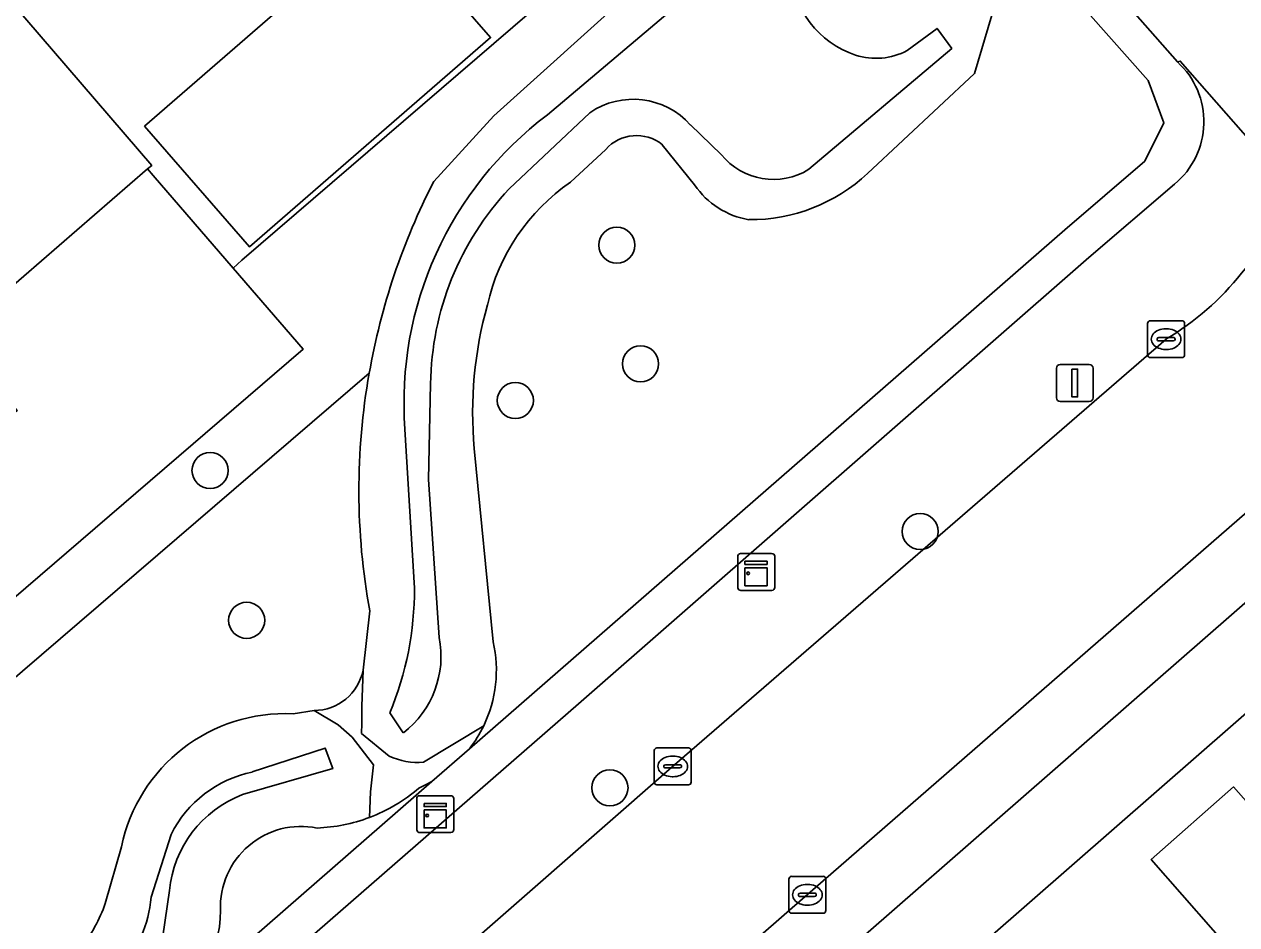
# Model space of a CAD drawing. Extents: x 157320 to 158835, y 386650 to 388491.
# Drawn here: x 157615.11 to 157647.93, y 387821.62 to 387846.02 of the extents above; entities that cross this region are included whole.
import ezdxf

# ---------------------------------------------------------------- set-up
doc = ezdxf.new("R2010")
doc.units = 0
for name, color, linetype in [('IMGEO_Boom', 7, 'Continuous'), ('IMGEO_Erf', 7, 'Continuous'), ('IMGEO_Greppel_droge_sloot', 7, 'Continuous'), ('IMGEO_Groenvoorziening', 7, 'Continuous'), ('IMGEO_Haag', 7, 'Continuous'), ('IMGEO_Hek', 7, 'Continuous'), ('IMGEO_Kast', 7, 'Continuous'), ('IMGEO_Kolk', 7, 'Continuous'), ('IMGEO_Lichtmast', 7, 'Continuous'), ('IMGEO_Muur', 7, 'Continuous'), ('IMGEO_Oever', 7, 'Continuous'), ('IMGEO_Pand', 7, 'Continuous'), ('IMGEO_Pand_vergunning_verleend', 7, 'Continuous'), ('IMGEO_Parkeervlak_open', 7, 'Continuous'), ('IMGEO_Rijbaan_lokaal_open', 7, 'Continuous'), ('IMGEO_Voetpad_open', 7, 'Continuous')]:
    doc.layers.add(name, color=color, linetype=linetype)

msp = doc.modelspace()

# ---------------------------------------------------------------- linework, layer by layer
at = {"layer": 'IMGEO_Boom'}
for centre in [(157631.148, 387840.034), (157631.792, 387836.818), (157628.401, 387835.823), (157620.136, 387833.926), (157639.361, 387832.274), (157621.128, 387829.869), (157630.963, 387825.33)]:
    msp.add_circle(centre, 0.489, dxfattribs=at)
at = {"layer": 'IMGEO_Erf'}
for points in [[(157616.991, 387863.943), (157603.095, 387880.095), (157593.208, 387891.573), (157578.896, 387879.765), (157578.743, 387879.632), (157575.936, 387877.201), (157595.295, 387854.849), (157603.639, 387854.39), (157605.848, 387851.852), (157608.291, 387854.135), (157618.556, 387842.193), (157618.446, 387842.098), (157618.6, 387841.92), (157620.76, 387839.412), (157620.993, 387839.628), (157630.777, 387848.05)], [(157605.715, 387827.686), (157604.318, 387829.32), (157607.511, 387832.049), (157608.908, 387830.415), (157614.913, 387835.549), (157613.17, 387837.532), (157618.446, 387842.098), (157618.556, 387842.193), (157608.291, 387854.135), (157605.848, 387851.852), (157605.067, 387851.122), (157596.855, 387844.061), (157589.563, 387837.724), (157580.333, 387829.811), (157578.719, 387828.427), (157578.968, 387828.137), (157577.358, 387825.231), (157584.734, 387816.824), (157593.063, 387824.027), (157595.086, 387821.686), (157598.315, 387824.477), (157599.855, 387822.676)]]:
    msp.add_lwpolyline(points, close=True, dxfattribs=at)
for points in [[(157652.762, 387831.358), (157646.906, 387826.236), (157630.79, 387812.141), (157631.345, 387811.51), (157633.511, 387813.414), (157635.08, 387811.629), (157632.915, 387809.725), (157637.888, 387804.07), (157635.493, 387801.964), (157628.395, 387810.035), (157617.003, 387800.065), (157607.442, 387791.699)], [(157648.667, 387805.82), (157646.197, 387808.634), (157645.561, 387809.359), (157646.321, 387810.026), (157644.869, 387811.68), (157647.004, 387813.553), (157646.611, 387814.001), (157644.367, 387816.559), (157648.46, 387820.15), (157647.298, 387821.475), (157645.616, 387823.393), (157647.848, 387825.356), (157649.533, 387823.44)]]:
    msp.add_lwpolyline(points, dxfattribs=at)
at = {"layer": 'IMGEO_Greppel_droge_sloot'}
for points in [[(157632.705, 387846.459), (157629.268, 387843.564)], [(157636.35, 387842.089), (157640.217, 387845.361), (157639.821, 387845.904), (157639.007, 387845.303)], [(157628.232, 387841.559), (157630.414, 387843.619)], [(157633.142, 387843.288), (157633.974, 387842.485)], [(157626.337, 387829.404), (157626.052, 387833.687), (157626.109, 387836.276)], [(157625.414, 387835.049), (157625.671, 387830.744)], [(157625.005, 387827.359), (157625.369, 387826.825)], [(157621.016, 387825.146), (157623.46, 387825.851), (157623.249, 387826.408), (157621.281, 387825.76)], [(157619.082, 387824.071), (157618.541, 387822.367)], [(157618.859, 387821.31), (157619.041, 387822.546)]]:
    msp.add_lwpolyline(points, dxfattribs=at)
for centre, radius, start, end in [((157638.419, 387847.62), 2.567, 183.3216, 251.7284), ((157638.167, 387846.897), 1.802, 252.1387, 297.7901), ((157631.591, 387841.908), 2.076, 41.6478, 124.5159), ((157635.138, 387835.777), 9.751, 127.0121, 184.2836), ((157635.387, 387843.635), 1.822, 219.1462, 301.9292), ((157633.982, 387836.18), 7.874, 136.911, 179.303), ((157616.844, 387830.723), 8.827, 337.5999, 0.1385), ((157623.787, 387828.89), 2.602, 307.462, 11.3919), ((157621.928, 387822.641), 3.185, 101.7257, 153.3283), ((157622.108, 387822.266), 3.08, 110.7711, 174.7872), ((157615.257, 387822.65), 3.297, 316.935, 355.0752)]:
    msp.add_arc(centre, radius, start, end, dxfattribs=at)
at = {"layer": 'IMGEO_Groenvoorziening'}
for points in [[(157596.666, 387898.667), (157591.074, 387893.848), (157576.785, 387881.818), (157577.453, 387881.073), (157591.726, 387893.089), (157592.879, 387894.1), (157597.334, 387898.007), (157597.556, 387898.205), (157597.738, 387898.211), (157598.011, 387898.166), (157598.466, 387897.813), (157630.55, 387861.394), (157645.53, 387844.496), (157645.954, 387843.343), (157645.442, 387842.312), (157643.275, 387840.451), (157627.162, 387826.391), (157626.142, 387825.501), (157600.373, 387803.016), (157598.489, 387801.366), (157599.159, 387800.624), (157601.031, 387802.263), (157630.109, 387827.61)], [(157646.328, 387844.995), (157631.299, 387862.056), (157599.154, 387898.545)], [(157627.162, 387826.391), (157643.275, 387840.451), (157645.442, 387842.312), (157645.954, 387843.343), (157645.53, 387844.496), (157630.55, 387861.394), (157598.466, 387897.813)], [(157597.569, 387888.624), (157592.879, 387894.1), (157591.726, 387893.089), (157592.627, 387892.075), (157578.219, 387880.217), (157578.743, 387879.632), (157578.896, 387879.765), (157593.208, 387891.573), (157603.095, 387880.095), (157616.991, 387863.943), (157630.777, 387848.05), (157620.993, 387839.628), (157620.76, 387839.412), (157622.654, 387837.213), (157611.388, 387827.514), (157602.363, 387819.743), (157591.729, 387810.587), (157590.763, 387809.768), (157590.859, 387809.676), (157588.409, 387807.574), (157589.404, 387806.433), (157624.445, 387836.562)], [(157626.192, 387841.757), (157627.818, 387843.533), (157631.62, 387846.97)], [(157639.037, 387846.426), (157640.747, 387846.754), (157641.301, 387846.265), (157640.829, 387844.687), (157637.936, 387841.977)], [(157630.847, 387842.623), (157629.891, 387841.735)], [(157633.256, 387841.663), (157632.381, 387842.752)], [(157630.109, 387827.61), (157643.93, 387839.695), (157646.248, 387841.686)], [(157624.445, 387836.562), (157589.404, 387806.433), (157594.723, 387800.331), (157595.341, 387799.617), (157597.99, 387801.918), (157598.489, 387801.366), (157600.373, 387803.016), (157626.142, 387825.501), (157625.968, 387825.408), (157625.789, 387825.324)], [(157627.289, 387834.525), (157627.803, 387829.284)], [(157624.28, 387828.521), (157624.459, 387830.124)], [(157624.249, 387827.54), (157624.28, 387828.521)], [(157622.387, 387827.337), (157622.957, 387827.426)], [(157622.957, 387827.426), (157623.604, 387827.034), (157623.98, 387826.701), (157624.562, 387825.955), (157624.483, 387825.219), (157624.449, 387824.528)], [(157627.546, 387827.013), (157625.916, 387826.022)], [(157624.988, 387826.191), (157624.235, 387826.803)], [(157625.789, 387825.324), (157625.968, 387825.408), (157626.142, 387825.501), (157627.162, 387826.391)], [(157617.299, 387822.197), (157617.739, 387823.736)]]:
    msp.add_lwpolyline(points, dxfattribs=at)
for centre, radius, start, end in [((157644.85, 387843.375), 2.193, 309.6146, 47.6155), ((157631.681, 387841.895), 1.107, 50.7585, 138.8553), ((157634.765, 387845.36), 4.637, 269.5356, 313.1531), ((157642.483, 387833.387), 18.315, 152.8077, 170.0182), ((157633.003, 387837.215), 5.488, 124.5437, 167.4105), ((157635.086, 387842.906), 2.213, 214.1868, 260.6543), ((157638.035, 387835.495), 10.79, 164.3177, 185.1552), ((157642.471, 387833.382), 18.305, 169.9961, 190.2531), ((157624.403, 387828.519), 3.485, 334.3999, 12.6872), ((157622.953, 387828.777), 1.351, 270.1503, 349.0764), ((157622.953, 387828.777), 1.351, 270.1503, 349.0764), ((157608.749, 387827.466), 15.501, 357.5493, 0.2742), ((157622.171, 387822.816), 4.526, 87.2586, 168.2743), ((157624.35, 387828.557), 3.549, 322.4001, 334.2206), ((157624.35, 387828.557), 3.549, 322.4001, 334.2206), ((157625.767, 387827.835), 1.819, 244.6525, 274.7052), ((157622.876, 387828.702), 4.461, 290.6502, 310.773), ((157622.876, 387828.702), 4.461, 290.6502, 310.773), ((157622.602, 387822.102), 2.184, 78.5618, 182.3768), ((157622.862, 387828.734), 4.495, 272.2011, 290.668), ((157613.429, 387823.549), 4.1, 321.5848, 340.7385), ((157617.114, 387822.029), 3.306, 299.0006, 359.6839)]:
    msp.add_arc(centre, radius, start, end, dxfattribs=at)
at = {"layer": 'IMGEO_Haag'}
for points in [[(157596.666, 387898.667), (157591.074, 387893.848), (157576.785, 387881.818), (157577.453, 387881.073), (157591.726, 387893.089), (157592.879, 387894.1), (157597.334, 387898.007), (157597.556, 387898.205), (157597.738, 387898.211), (157598.011, 387898.166), (157598.466, 387897.813), (157630.55, 387861.394), (157645.53, 387844.496), (157645.954, 387843.343), (157645.442, 387842.312), (157643.275, 387840.451), (157627.162, 387826.391), (157626.142, 387825.501), (157600.373, 387803.016), (157598.489, 387801.366), (157599.159, 387800.624), (157601.031, 387802.263), (157630.109, 387827.61)], [(157646.328, 387844.995), (157631.299, 387862.056), (157599.154, 387898.545)], [(157630.109, 387827.61), (157643.93, 387839.695), (157646.248, 387841.686)]]:
    msp.add_lwpolyline(points, dxfattribs=at)
msp.add_arc((157644.85, 387843.375), 2.193, 309.6146, 47.6155, dxfattribs=at)
at = {"layer": 'IMGEO_Hek'}
msp.add_lwpolyline([(157620.993, 387839.628), (157630.777, 387848.05), (157616.991, 387863.943), (157603.095, 387880.095), (157593.208, 387891.573), (157578.896, 387879.765)], dxfattribs=at)
at = {"layer": 'IMGEO_Kast'}
for p, q in [((157634.424, 387830.753), (157634.424, 387831.594)), ((157634.424, 387831.594), (157634.424, 387830.753)), ((157634.499, 387831.678), (157635.34, 387831.678)), ((157635.34, 387831.678), (157634.499, 387831.678)), ((157635.424, 387831.603), (157635.424, 387830.762)), ((157635.424, 387830.762), (157635.424, 387831.603)), ((157635.349, 387830.678), (157634.508, 387830.678)), ((157634.508, 387830.678), (157635.349, 387830.678)), ((157625.734, 387824.193), (157625.734, 387825.034)), ((157625.734, 387825.034), (157625.734, 387824.193)), ((157625.809, 387825.118), (157626.65, 387825.118)), ((157626.65, 387825.118), (157625.809, 387825.118)), ((157626.734, 387825.043), (157626.734, 387824.202)), ((157626.734, 387824.202), (157626.734, 387825.043)), ((157626.659, 387824.118), (157625.818, 387824.118)), ((157625.818, 387824.118), (157626.659, 387824.118))]:
    msp.add_line(p, q, dxfattribs=at)
for points in [[(157634.619, 387831.468), (157635.219, 387831.468), (157635.219, 387831.383), (157634.619, 387831.383), (157634.619, 387831.468)], [(157634.619, 387831.293), (157635.219, 387831.293), (157635.219, 387830.804), (157634.619, 387830.804), (157634.619, 387831.293)], [(157625.929, 387824.908), (157626.529, 387824.908), (157626.529, 387824.823), (157625.929, 387824.823), (157625.929, 387824.908)], [(157625.929, 387824.733), (157626.529, 387824.733), (157626.529, 387824.244), (157625.929, 387824.244), (157625.929, 387824.733)]]:
    msp.add_lwpolyline(points, dxfattribs=at)
for centre in [(157634.703, 387831.142), (157626.013, 387824.582)]:
    msp.add_circle(centre, 0.0377, dxfattribs=at)
for centre, start, end in [((157634.502, 387831.6), 92.4484, 184.2845), ((157634.502, 387831.6), 92.4484, 184.2845), ((157635.346, 387831.6), 2.4484, 94.2845), ((157635.346, 387831.6), 2.4484, 94.2845), ((157634.502, 387830.756), 182.4484, 274.2845), ((157634.502, 387830.756), 182.4484, 274.2845), ((157635.346, 387830.756), 272.4484, 4.2845), ((157635.346, 387830.756), 272.4484, 4.2845), ((157625.812, 387825.04), 92.4484, 184.2845), ((157625.812, 387825.04), 92.4484, 184.2845), ((157626.656, 387825.04), 2.4484, 94.2845), ((157626.656, 387825.04), 2.4484, 94.2845), ((157625.812, 387824.196), 182.4484, 274.2845), ((157625.812, 387824.196), 182.4484, 274.2845), ((157626.656, 387824.196), 272.4484, 4.2845), ((157626.656, 387824.196), 272.4484, 4.2845)]:
    msp.add_arc(centre, 0.0779, start, end, dxfattribs=at)
at = {"layer": 'IMGEO_Kolk'}
for p, q in [((157645.519, 387837.06), (157645.519, 387837.912)), ((157645.594, 387837.986), (157646.446, 387837.986)), ((157646.007, 387837.766), (157646.032, 387837.766)), ((157646.52, 387837.912), (157646.52, 387837.06)), ((157645.778, 387837.48), (157645.778, 387837.492)), ((157646.216, 387837.443), (157645.818, 387837.443)), ((157645.821, 387837.529), (157646.219, 387837.529)), ((157646.262, 387837.492), (157646.262, 387837.48)), ((157646.03, 387837.206), (157646.005, 387837.206)), ((157646.446, 387836.986), (157645.594, 387836.986)), ((157632.161, 387825.486), (157632.161, 387826.338)), ((157632.236, 387826.412), (157633.088, 387826.412)), ((157632.649, 387826.192), (157632.674, 387826.192)), ((157633.162, 387826.338), (157633.162, 387825.486)), ((157632.42, 387825.906), (157632.42, 387825.918)), ((157632.858, 387825.869), (157632.46, 387825.869)), ((157632.463, 387825.955), (157632.861, 387825.955)), ((157632.904, 387825.918), (157632.904, 387825.906)), ((157632.672, 387825.632), (157632.647, 387825.632)), ((157633.088, 387825.412), (157632.236, 387825.412)), ((157635.882, 387822.933), (157636.734, 387822.933)), ((157635.807, 387822.007), (157635.807, 387822.859)), ((157636.295, 387822.713), (157636.32, 387822.713)), ((157636.808, 387822.859), (157636.808, 387822.007)), ((157636.066, 387822.427), (157636.066, 387822.439)), ((157636.504, 387822.39), (157636.106, 387822.39)), ((157636.109, 387822.476), (157636.507, 387822.476)), ((157636.55, 387822.439), (157636.55, 387822.427)), ((157636.734, 387821.933), (157635.882, 387821.933)), ((157636.318, 387822.153), (157636.293, 387822.153))]:
    msp.add_line(p, q, dxfattribs=at)
for points in [[(157645.519, 387837.06), (157645.519, 387837.912)], [(157645.594, 387837.986), (157646.446, 387837.986)], [(157646.52, 387837.912), (157646.52, 387837.06)], [(157646.446, 387836.986), (157645.594, 387836.986)], [(157632.161, 387825.486), (157632.161, 387826.338)], [(157632.236, 387826.412), (157633.088, 387826.412)], [(157633.162, 387826.338), (157633.162, 387825.486)], [(157633.088, 387825.412), (157632.236, 387825.412)], [(157635.882, 387822.933), (157636.734, 387822.933)], [(157635.807, 387822.007), (157635.807, 387822.859)], [(157636.808, 387822.859), (157636.808, 387822.007)], [(157636.734, 387821.933), (157635.882, 387821.933)]]:
    msp.add_lwpolyline(points, dxfattribs=at)
for centre, radius, start, end in [((157645.596, 387837.91), 0.0765, 91.552, 178.448), ((157645.596, 387837.91), 0.0765, 91.552, 178.448), ((157646.444, 387837.91), 0.0765, 1.552, 88.448), ((157646.444, 387837.91), 0.0765, 1.552, 88.448), ((157645.818, 387837.489), 0.0403, 85.8775, 175.7526), ((157645.815, 387837.479), 0.0366, 178.938, 274.7102), ((157646.219, 387837.486), 0.043, 264.8664, 352.4533), ((157646.223, 387837.491), 0.0386, 1.7309, 96.639), ((157645.596, 387837.062), 0.0765, 181.552, 268.448), ((157645.596, 387837.062), 0.0765, 181.552, 268.448), ((157646.444, 387837.062), 0.0765, 271.552, 358.448), ((157646.444, 387837.062), 0.0765, 271.552, 358.448), ((157632.238, 387826.336), 0.0765, 91.552, 178.448), ((157632.238, 387826.336), 0.0765, 91.552, 178.448), ((157633.086, 387826.336), 0.0765, 1.552, 88.448), ((157633.086, 387826.336), 0.0765, 1.552, 88.448), ((157632.46, 387825.915), 0.0403, 85.8775, 175.7526), ((157632.457, 387825.905), 0.0366, 178.938, 274.7102), ((157632.861, 387825.912), 0.043, 264.8664, 352.4533), ((157632.865, 387825.917), 0.0386, 1.7309, 96.639), ((157632.238, 387825.488), 0.0765, 181.552, 268.448), ((157632.238, 387825.488), 0.0765, 181.552, 268.448), ((157633.086, 387825.488), 0.0765, 271.552, 358.448), ((157633.086, 387825.488), 0.0765, 271.552, 358.448), ((157635.884, 387822.857), 0.0765, 91.552, 178.448), ((157635.884, 387822.857), 0.0765, 91.552, 178.448), ((157636.732, 387822.857), 0.0765, 1.552, 88.448), ((157636.732, 387822.857), 0.0765, 1.552, 88.448), ((157636.106, 387822.436), 0.0403, 85.8775, 175.7526), ((157636.103, 387822.426), 0.0366, 178.938, 274.7102), ((157636.507, 387822.433), 0.043, 264.8664, 352.4533), ((157636.511, 387822.438), 0.0386, 1.7309, 96.639), ((157635.884, 387822.009), 0.0765, 181.552, 268.448), ((157635.884, 387822.009), 0.0765, 181.552, 268.448), ((157636.732, 387822.009), 0.0765, 271.552, 358.448), ((157636.732, 387822.009), 0.0765, 271.552, 358.448)]:
    msp.add_arc(centre, radius, start, end, dxfattribs=at)
for centre, major_axis, ratio, start_param, end_param in [((157646.006, 387837.486), (-0.387, 0.002), 0.722429, 4.712389, 7.853982), ((157646.031, 387837.486), (-0.39, 0.002), 0.717154, 1.570796, 4.712389), ((157632.648, 387825.912), (-0.387, 0.002), 0.722429, 4.712389, 7.853982), ((157632.673, 387825.912), (-0.39, 0.002), 0.717154, 1.570796, 4.712389), ((157636.294, 387822.433), (-0.387, 0.002), 0.722429, 4.712389, 7.853982), ((157636.319, 387822.433), (-0.39, 0.002), 0.717154, 1.570796, 4.712389)]:
    msp.add_ellipse(centre, major_axis=major_axis, ratio=ratio, start_param=start_param, end_param=end_param, dxfattribs=at)
at = {"layer": 'IMGEO_Lichtmast'}
for p, q in [((157643.051, 387835.898), (157643.051, 387836.698)), ((157643.051, 387836.698), (157643.051, 387835.898)), ((157643.151, 387836.798), (157643.941, 387836.798)), ((157643.941, 387836.798), (157643.151, 387836.798)), ((157644.041, 387836.698), (157644.041, 387835.898)), ((157644.041, 387835.898), (157644.041, 387836.698)), ((157643.941, 387835.798), (157643.151, 387835.798)), ((157643.151, 387835.798), (157643.941, 387835.798))]:
    msp.add_line(p, q, dxfattribs=at)
msp.add_lwpolyline([(157643.471, 387836.673), (157643.621, 387836.673), (157643.621, 387835.923), (157643.471, 387835.923), (157643.471, 387836.673)], dxfattribs=at)
for centre, start, end in [((157643.151, 387836.698), 90, 180), ((157643.151, 387836.698), 90, 180), ((157643.941, 387836.698), 0, 90), ((157643.941, 387836.698), 360, 90), ((157643.151, 387835.898), 180, 270), ((157643.151, 387835.898), 180, 270), ((157643.941, 387835.898), 270, 0), ((157643.941, 387835.898), 270, 0)]:
    msp.add_arc(centre, 0.1, start, end, dxfattribs=at)
at = {"layer": 'IMGEO_Muur'}
msp.add_lwpolyline([(157630.79, 387812.141), (157646.906, 387826.236)], dxfattribs=at)
at = {"layer": 'IMGEO_Oever'}
for points in [[(157631.62, 387846.97), (157627.818, 387843.533), (157626.192, 387841.757)], [(157637.936, 387841.977), (157640.829, 387844.687), (157641.301, 387846.265), (157640.747, 387846.754), (157639.037, 387846.426)], [(157629.268, 387843.564), (157632.705, 387846.459)], [(157639.007, 387845.303), (157639.821, 387845.904), (157640.217, 387845.361), (157636.35, 387842.089)], [(157630.414, 387843.619), (157628.232, 387841.559)], [(157633.974, 387842.485), (157633.142, 387843.288)], [(157629.891, 387841.735), (157630.847, 387842.623)], [(157632.381, 387842.752), (157633.256, 387841.663)], [(157626.109, 387836.276), (157626.052, 387833.687), (157626.337, 387829.404)], [(157625.671, 387830.744), (157625.414, 387835.049)], [(157627.803, 387829.284), (157627.289, 387834.525)], [(157624.459, 387830.124), (157624.28, 387828.521), (157624.249, 387827.54)], [(157623.604, 387827.034), (157622.957, 387827.426), (157622.387, 387827.337)], [(157625.369, 387826.825), (157625.005, 387827.359)], [(157624.449, 387824.528), (157624.483, 387825.219), (157624.562, 387825.955), (157623.98, 387826.701), (157623.604, 387827.034)], [(157625.916, 387826.022), (157627.546, 387827.013)], [(157624.235, 387826.803), (157624.988, 387826.191)], [(157621.281, 387825.76), (157623.249, 387826.408), (157623.46, 387825.851), (157621.016, 387825.146)], [(157618.541, 387822.367), (157619.082, 387824.071)], [(157617.739, 387823.736), (157617.299, 387822.197)], [(157619.041, 387822.546), (157618.859, 387821.31)]]:
    msp.add_lwpolyline(points, dxfattribs=at)
for centre, radius, start, end in [((157638.419, 387847.62), 2.567, 183.3216, 251.7284), ((157638.167, 387846.897), 1.802, 252.1387, 297.7901), ((157631.591, 387841.908), 2.076, 41.6478, 124.5159), ((157635.138, 387835.777), 9.751, 127.0121, 184.2836), ((157631.681, 387841.895), 1.107, 50.7585, 138.8553), ((157635.387, 387843.635), 1.822, 219.1462, 301.9292), ((157634.765, 387845.36), 4.637, 269.5356, 313.1531), ((157642.483, 387833.387), 18.315, 152.8077, 170.0182), ((157633.003, 387837.215), 5.488, 124.5437, 167.4105), ((157635.086, 387842.906), 2.213, 214.1868, 260.6543), ((157633.982, 387836.18), 7.874, 136.911, 179.303), ((157638.035, 387835.495), 10.79, 164.3177, 185.1552), ((157642.471, 387833.382), 18.305, 169.9961, 190.2531), ((157616.844, 387830.723), 8.827, 337.5999, 0.1385), ((157623.787, 387828.89), 2.602, 307.462, 11.3919), ((157624.403, 387828.519), 3.485, 334.3999, 12.6872), ((157608.749, 387827.466), 15.501, 357.5493, 0.2742), ((157622.171, 387822.816), 4.526, 87.2586, 168.2743), ((157625.767, 387827.835), 1.819, 244.6525, 274.7052), ((157621.928, 387822.641), 3.185, 101.7257, 153.3283), ((157622.108, 387822.266), 3.08, 110.7711, 174.7872), ((157622.602, 387822.102), 2.184, 78.5618, 182.3768), ((157622.862, 387828.734), 4.495, 272.2011, 290.668), ((157615.257, 387822.65), 3.297, 316.935, 355.0752), ((157613.429, 387823.549), 4.1, 321.5848, 340.7385), ((157617.114, 387822.029), 3.306, 299.0006, 359.6839)]:
    msp.add_arc(centre, radius, start, end, dxfattribs=at)
at = {"layer": 'IMGEO_Pand'}
for points in [[(157620.76, 387839.412), (157618.6, 387841.92), (157618.446, 387842.098), (157613.17, 387837.532), (157614.913, 387835.549), (157608.908, 387830.415), (157611.388, 387827.514), (157622.654, 387837.213)], [(157656.215, 387821.493), (157657.71, 387822.791), (157656.306, 387824.359), (157657.051, 387825.051), (157654.571, 387827.873), (157654.324, 387827.656), (157649.533, 387823.44), (157647.848, 387825.356), (157645.616, 387823.393), (157647.298, 387821.475), (157648.46, 387820.15), (157644.367, 387816.559), (157646.611, 387814.001), (157647.004, 387813.553), (157644.869, 387811.68), (157646.321, 387810.026), (157645.561, 387809.359), (157646.197, 387808.634), (157649.086, 387811.182), (157654.216, 387815.74), (157652.227, 387818.03)]]:
    msp.add_lwpolyline(points, close=True, dxfattribs=at)
at = {"layer": 'IMGEO_Pand_vergunning_verleend'}
msp.add_lwpolyline([(157618.365, 387843.252), (157624.89, 387848.926), (157627.733, 387845.658), (157621.208, 387839.983)], close=True, dxfattribs=at)
at = {"layer": 'IMGEO_Parkeervlak_open'}
for points in [[(157650.581, 387834.87), (157636.25, 387822.385), (157620.732, 387808.831), (157609.797, 387799.195), (157607.46, 387797.138), (157606.933, 387796.674)], [(157609.821, 387796.834), (157626.632, 387811.526), (157629.469, 387814.006), (157649.925, 387831.883)]]:
    msp.add_lwpolyline(points, dxfattribs=at)
at = {"layer": 'IMGEO_Rijbaan_lokaal_open'}
msp.add_lwpolyline([(157646.017, 387837.483), (157632.713, 387825.956), (157617.194, 387812.367), (157606.984, 387803.438), (157604.13, 387800.92), (157607.46, 387797.138), (157609.797, 387799.195), (157620.732, 387808.831), (157636.25, 387822.385), (157650.581, 387834.87)], dxfattribs=at)
msp.add_arc((157642.114, 387844.015), 7.609, 300.8553, 341.9691, dxfattribs=at)
at = {"layer": 'IMGEO_Voetpad_open'}
for points in [[(157599.154, 387898.545), (157631.299, 387862.056), (157646.328, 387844.995), (157646.404, 387845.018), (157649.35, 387841.66)], [(157649.35, 387841.66), (157646.404, 387845.018), (157646.328, 387844.995)], [(157646.248, 387841.686), (157643.93, 387839.695), (157630.109, 387827.61), (157601.031, 387802.263), (157599.159, 387800.624), (157598.489, 387801.366), (157597.99, 387801.918), (157595.341, 387799.617), (157595.424, 387799.532), (157592.161, 387796.66), (157588.712, 387793.729), (157542.489, 387752.818), (157540.918, 387751.636), (157539.075, 387750), (157516.533, 387729.995), (157509.624, 387726.538), (157517.619, 387710.56), (157521.634, 387712.569)], [(157617.194, 387812.367), (157632.713, 387825.956), (157646.017, 387837.483)], [(157649.925, 387831.883), (157629.469, 387814.006), (157629.798, 387813.63), (157626.961, 387811.15), (157626.632, 387811.526), (157609.821, 387796.834)], [(157529.707, 387722.081), (157536.727, 387728.304), (157548.792, 387738.997), (157551.146, 387741.084), (157572.416, 387759.957), (157573.25, 387760.707), (157577.053, 387764.23), (157593.698, 387779.343), (157601.499, 387786.426), (157603.416, 387788.161), (157606.621, 387790.971), (157607.442, 387791.699), (157617.003, 387800.065), (157628.395, 387810.035), (157630.79, 387812.141), (157646.906, 387826.236), (157652.762, 387831.358)]]:
    msp.add_lwpolyline(points, dxfattribs=at)
for centre, radius, start, end in [((157644.85, 387843.375), 2.193, 309.6146, 47.6155), ((157642.114, 387844.015), 7.609, 300.8553, 341.9691)]:
    msp.add_arc(centre, radius, start, end, dxfattribs=at)

doc.saveas('drawing.dxf')
